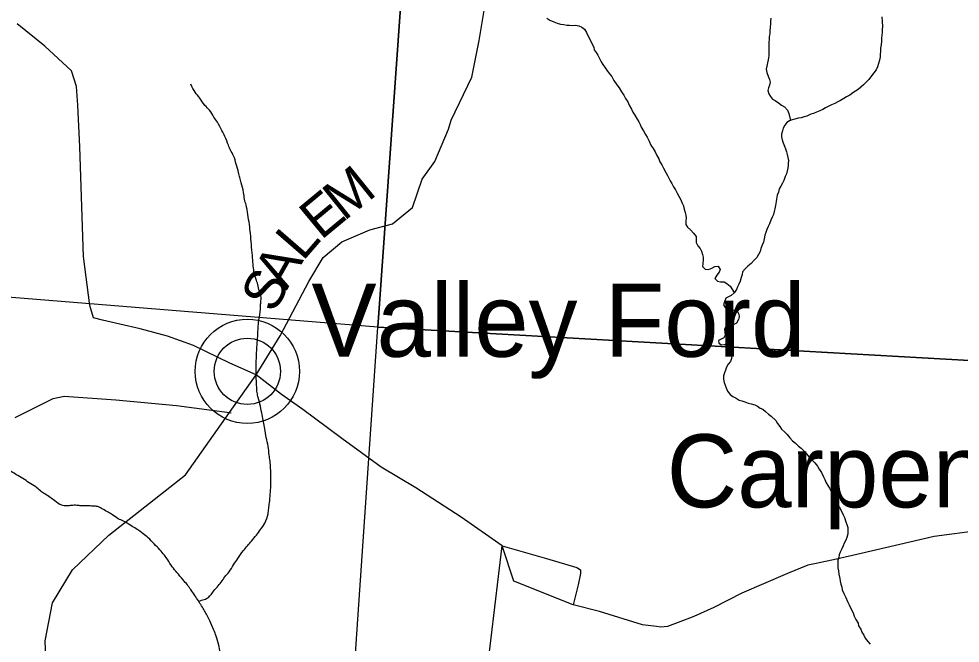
# Model space of a CAD drawing. Extents: x -15 to 405, y -40 to 87.
# Drawn here: x 6.81 to 8.153, y 18.265 to 19.155 of the extents above; entities that cross this region are included whole.
import ezdxf

# ---------------------------------------------------------------- set-up
doc = ezdxf.new("R2010")
doc.units = 0
for name, color, linetype in [('GM_P_State_Location', 7, 'Continuous'), ('GM_X_Adjacent_County_Text', 7, 'Continuous'), ('GM_X_Airport_Location_Class_2', 7, 'Continuous'), ('GM_X_Minor_Lake', 7, 'Continuous'), ('GM_X_State_Location', 7, 'Continuous'), ('GM_X_Township_ROW', 7, 'Continuous'), ('GM_X_Township_Subdivision_Text', 7, 'Continuous'), ('GM_X_Township_Text', 7, 'Continuous'), ('GM_X_Unincorporated_Location', 7, 'Continuous')]:
    doc.layers.add(name, color=color, linetype=linetype)

msp = doc.modelspace()

# ---------------------------------------------------------------- linework, layer by layer
at = {"layer": 'GM_P_State_Location'}
for points in [[(6.8048, 18.5869), (6.8593, 18.6138), (6.8749, 18.6173), (6.9487, 18.6122), (7.0351, 18.6037), (7.1107, 18.5939), (7.113, 18.5936)], [(8.0014, 16.5732), (7.9682, 16.5725), (7.8772, 16.5798), (7.8287, 16.6024), (7.7272, 16.6746), (7.692, 16.7991), (7.6864, 16.8939), (7.6934, 16.9472), (7.6795, 17.0324), (7.6572, 17.0626), (7.636, 17.0824), (7.6339, 17.0904), (7.6269, 17.1165), (7.6513, 17.1775), (7.6706, 17.2943), (7.6834, 17.3696), (7.6671, 17.5065), (7.6183, 17.5496), (7.531, 17.6132), (7.5192, 17.6499), (7.5184, 17.8591), (7.4525, 18.0102), (7.4996, 18.4039)], [(7.4996, 18.4039), (7.5627, 18.3858), (7.6062, 18.373), (7.6112, 18.3694), (7.6112, 18.3643), (7.608, 18.3483), (7.6007, 18.3194)]]:
    msp.add_lwpolyline(points, dxfattribs=at)
at = {"layer": 'GM_X_Adjacent_County_Text'}
for points in [[(8.0412, 19.1583), (8.0413, 19.1515), (8.0417, 19.1443), (8.0413, 19.1401), (8.0413, 19.1363), (8.0409, 19.1317), (8.0406, 19.1276), (8.0406, 19.1234), (8.0398, 19.1185), (8.0391, 19.1135), (8.0391, 19.109), (8.0387, 19.1052), (8.0384, 19.101), (8.0376, 19.0964), (8.0361, 19.0915), (8.035, 19.087), (8.0331, 19.0828), (8.0297, 19.0786), (8.0263, 19.074), (8.0225, 19.0687), (8.0187, 19.0653), (8.0149, 19.0615), (8.0111, 19.0581), (8.007, 19.0546), (8.0032, 19.052), (7.9994, 19.0497), (7.9952, 19.0467), (7.9907, 19.044), (7.9869, 19.0417), (7.9819, 19.0387), (7.9782, 19.0371), (7.974, 19.0345), (7.9694, 19.0326), (7.9645, 19.0303), (7.9607, 19.0284), (7.9569, 19.0261), (7.9527, 19.0242), (7.9478, 19.0223), (7.9433, 19.0203), (7.9395, 19.0192), (7.9342, 19.0165), (7.93, 19.0158), (7.9258, 19.0142), (7.9216, 19.0138), (7.9171, 19.0123), (7.9133, 19.0115), (7.9095, 19.01), (7.9053, 19.0077), (7.9027, 19.0039), (7.9004, 18.9994), (7.8993, 18.9956), (7.8981, 18.991), (7.8978, 18.9872), (7.8986, 18.9827), (7.9005, 18.9785), (7.9024, 18.974), (7.9035, 18.9698), (7.9051, 18.9656), (7.9062, 18.9618), (7.907, 18.9577), (7.9077, 18.9535), (7.9074, 18.9493), (7.9074, 18.9455)], [(7.5632, 19.1563), (7.5677, 19.1537), (7.5731, 19.151), (7.578, 19.1492), (7.5826, 19.148), (7.5875, 19.1473), (7.5917, 19.1465), (7.5955, 19.1466), (7.5996, 19.1458), (7.6042, 19.1466), (7.6088, 19.1454), (7.6133, 19.1436)], [(7.8825, 19.1564), (7.8821, 19.1522), (7.8822, 19.148), (7.8818, 19.1439)], [(7.6133, 19.1436), (7.6171, 19.1405), (7.6198, 19.136), (7.6221, 19.1307), (7.6251, 19.1254), (7.6271, 19.1212), (7.6301, 19.1152), (7.6309, 19.1114), (7.6335, 19.1072), (7.6358, 19.1034), (7.6381, 19.0989), (7.6408, 19.0939), (7.6431, 19.0902), (7.6465, 19.0856), (7.6499, 19.0807), (7.6526, 19.0769), (7.6557, 19.0731), (7.6587, 19.0674), (7.6629, 19.0614), (7.6663, 19.0568), (7.6698, 19.0515), (7.6728, 19.0466), (7.6755, 19.0417), (7.6785, 19.0368), (7.6808, 19.0322), (7.6839, 19.0265), (7.6858, 19.0224), (7.6888, 19.0178), (7.6919, 19.0125), (7.6942, 19.0083), (7.6965, 19.0046), (7.6976, 19.0008), (7.7011, 18.9958), (7.7037, 18.9905), (7.7064, 18.9864), (7.7091, 18.9811), (7.7117, 18.975), (7.7148, 18.9705), (7.7175, 18.9655), (7.7201, 18.9606), (7.7228, 18.9557), (7.7243, 18.9515), (7.727, 18.9474), (7.7297, 18.9424), (7.7327, 18.9364), (7.7354, 18.9318), (7.7373, 18.928), (7.7392, 18.9242), (7.7415, 18.9205), (7.7438, 18.9159), (7.7465, 18.9114), (7.7491, 18.9068), (7.7514, 18.9023), (7.7537, 18.8981), (7.7564, 18.8924), (7.7579, 18.8886), (7.7591, 18.8837), (7.7606, 18.8792), (7.7614, 18.8754), (7.7621, 18.8712), (7.7614, 18.8674), (7.7614, 18.8621), (7.7637, 18.8583), (7.7686, 18.8538), (7.7725, 18.8496), (7.7763, 18.8451), (7.7763, 18.8405), (7.7763, 18.8363), (7.7786, 18.8314), (7.782, 18.8276), (7.7839, 18.8238), (7.7851, 18.8193), (7.7862, 18.8155), (7.7862, 18.8117), (7.7859, 18.806), (7.7851, 18.8022), (7.7889, 18.7984), (7.7939, 18.7981), (7.7984, 18.8), (7.803, 18.8023), (7.8075, 18.8026), (7.8106, 18.7981), (7.8091, 18.7939), (7.8057, 18.7897), (7.803, 18.7852), (7.8064, 18.7814), (7.811, 18.7803), (7.8159, 18.7803), (7.8201, 18.778), (7.8247, 18.7739), (7.8306, 18.7651)], [(7.8818, 19.1439), (7.8814, 19.1378), (7.8811, 19.134), (7.8803, 19.1302), (7.8803, 19.126), (7.88, 19.1222), (7.88, 19.1184), (7.88, 19.1124), (7.88, 19.1074), (7.8796, 19.1025), (7.8789, 19.0968), (7.8781, 19.0926), (7.877, 19.0881), (7.8759, 19.0835), (7.877, 19.079), (7.8789, 19.0737), (7.8809, 19.0691), (7.8816, 19.065), (7.8809, 19.0608), (7.8794, 19.057), (7.8782, 19.0532), (7.8798, 19.0483), (7.8821, 19.0445), (7.8851, 19.0407), (7.8889, 19.0388), (7.8935, 19.0358), (7.898, 19.0324), (7.9022, 19.0297), (7.9064, 19.0252), (7.9083, 19.0206), (7.9108, 19.0105)], [(7.9074, 18.9455), (7.9066, 18.9406), (7.9048, 18.9345), (7.9032, 18.9303), (7.9014, 18.9247), (7.8991, 18.9209), (7.8968, 18.9167), (7.8946, 18.9129), (7.8934, 18.9083), (7.8919, 18.9038), (7.8908, 18.8984), (7.8901, 18.8947), (7.8893, 18.8893), (7.8886, 18.8844), (7.8874, 18.8806), (7.8863, 18.8764), (7.8848, 18.8726), (7.8829, 18.8681), (7.881, 18.8631), (7.8791, 18.859), (7.8772, 18.8548), (7.8757, 18.8506), (7.8742, 18.8468), (7.8731, 18.8415), (7.872, 18.8369), (7.8705, 18.8328), (7.8686, 18.8278), (7.8675, 18.8237), (7.8652, 18.8191), (7.8629, 18.8149), (7.8591, 18.8111), (7.8546, 18.8066), (7.85, 18.8027), (7.8459, 18.7986), (7.8425, 18.7944), (7.8417, 18.7906), (7.8406, 18.7864), (7.8391, 18.7811), (7.8372, 18.7769), (7.8353, 18.7731), (7.8338, 18.7693), (7.8304, 18.7648), (7.8259, 18.7606), (7.8221, 18.7587), (7.8183, 18.7568), (7.8164, 18.7518), (7.8153, 18.7477), (7.8176, 18.7435), (7.8217, 18.742), (7.8263, 18.7409), (7.8312, 18.7401), (7.835, 18.7378), (7.8369, 18.7341), (7.8377, 18.7303), (7.8366, 18.7265), (7.8336, 18.7215), (7.829, 18.7189), (7.8245, 18.7177), (7.8191, 18.7169), (7.8165, 18.7128), (7.8173, 18.7086), (7.8177, 18.704), (7.8158, 18.7002), (7.812, 18.6987), (7.8082, 18.6964), (7.8086, 18.6926), (7.8124, 18.6904), (7.8169, 18.6908), (7.8207, 18.6927), (7.8253, 18.6927), (7.8268, 18.6877), (7.8272, 18.684), (7.8276, 18.6802), (7.8272, 18.6756), (7.8265, 18.671), (7.825, 18.6665), (7.8219, 18.6627), (7.8193, 18.6585), (7.8178, 18.6543), (7.8167, 18.6505), (7.8152, 18.6464), (7.8152, 18.6414), (7.8159, 18.6365), (7.8175, 18.6327), (7.819, 18.6289), (7.8209, 18.6244), (7.8247, 18.6198), (7.8285, 18.6168), (7.8331, 18.6142), (7.8373, 18.6115), (7.8411, 18.6104), (7.8456, 18.6093), (7.8502, 18.6074), (7.8544, 18.6062), (7.8597, 18.6047), (7.8635, 18.6029), (7.8673, 18.6002), (7.8711, 18.5987), (7.8749, 18.5953), (7.8795, 18.5915), (7.8833, 18.5889)], [(7.8833, 18.5889), (7.8898, 18.5824), (7.8924, 18.5783), (7.8955, 18.5741), (7.8978, 18.5703), (7.902, 18.5665), (7.9058, 18.5624), (7.9096, 18.5578), (7.9134, 18.5537), (7.9179, 18.5503), (7.9221, 18.5461), (7.9259, 18.5431), (7.9305, 18.5385), (7.9339, 18.5347), (7.9377, 18.5294), (7.9416, 18.5257), (7.9454, 18.5219), (7.9492, 18.5173), (7.9518, 18.5132), (7.9549, 18.5082), (7.9576, 18.5022), (7.9595, 18.4984), (7.9618, 18.4938), (7.9641, 18.4897), (7.9663, 18.4859), (7.9686, 18.481), (7.9698, 18.4764), (7.9725, 18.4726), (7.9748, 18.4666), (7.9774, 18.4628), (7.9805, 18.4586), (7.9831, 18.4541), (7.9858, 18.448), (7.9877, 18.4442), (7.9896, 18.4381), (7.9912, 18.434), (7.9923, 18.4298), (7.9927, 18.4256), (7.9927, 18.4207), (7.9912, 18.4154), (7.9897, 18.4116), (7.9874, 18.4074), (7.9856, 18.4036), (7.9837, 18.3994), (7.9814, 18.3949), (7.9803, 18.3911), (7.9795, 18.3873), (7.9784, 18.3835), (7.978, 18.3789), (7.9784, 18.3725), (7.9792, 18.3679), (7.9796, 18.3634), (7.9811, 18.3573), (7.9815, 18.3531), (7.9823, 18.349), (7.9838, 18.3448), (7.9846, 18.341), (7.9869, 18.3357), (7.9896, 18.33), (7.9922, 18.3243), (7.9945, 18.3198), (7.9972, 18.3133), (7.9999, 18.3084), (8.0014, 18.3035), (8.0037, 18.2986), (8.0071, 18.2932), (8.0079, 18.2895), (8.0109, 18.2849), (8.0125, 18.2807), (8.0155, 18.2762), (8.0174, 18.272), (8.0212, 18.2671), (8.0243, 18.2633)]]:
    msp.add_lwpolyline(points, dxfattribs=at)
for points in [[(7.067, 18.324), (7.0708, 18.3263), (7.078, 18.3284), (7.0867, 18.3376), (7.093, 18.345), (7.0989, 18.352), (7.1041, 18.3594), (7.1101, 18.3668), (7.1165, 18.3765), (7.1225, 18.3858), (7.1304, 18.3969), (7.1363, 18.4039), (7.1419, 18.4106), (7.149, 18.4191), (7.1549, 18.4269), (7.1609, 18.4362), (7.1656, 18.4493), (7.1666, 18.4569), (7.1676, 18.4652), (7.1688, 18.4773), (7.1696, 18.502), (7.1692, 18.5145), (7.1684, 18.5245), (7.1672, 18.5332), (7.1657, 18.5458), (7.1631, 18.5581), (7.1608, 18.5707), (7.1593, 18.5806), (7.1573, 18.5905), (7.1547, 18.6028), (7.1517, 18.6151), (7.15, 18.6223), (7.1495, 18.6299), (7.1488, 18.6421), (7.1487, 18.6505), (7.1486, 18.6596), (7.1491, 18.6755), (7.15, 18.6903), (7.1508, 18.7028), (7.1516, 18.7157), (7.1522, 18.7229), (7.1537, 18.7328), (7.1547, 18.7403), (7.1549, 18.7468), (7.1555, 18.7532), (7.1554, 18.7604), (7.1533, 18.767), (7.151, 18.7765), (7.1485, 18.7838), (7.1455, 18.795), (7.1443, 18.8053), (7.1432, 18.8178), (7.1418, 18.8334), (7.1405, 18.8494), (7.139, 18.862), (7.1368, 18.8765), (7.1342, 18.8899), (7.1322, 18.898), (7.1306, 18.9079), (7.1273, 18.9213), (7.1253, 18.929), (7.1236, 18.9359), (7.1202, 18.9481), (7.1164, 18.96), (7.1121, 18.9682), (7.109, 18.9751), (7.1041, 18.9878), (7.0998, 18.9959), (7.0933, 19.0079), (7.0883, 19.0153), (7.0821, 19.025), (7.0755, 19.032), (7.0683, 19.0422), (7.0617, 19.0507), (7.0557, 19.062)], [(7.1039, 18.1457), (7.1065, 18.169), (7.1065, 18.1789), (7.1059, 18.1853), (7.1058, 18.1922), (7.1061, 18.2017), (7.1051, 18.2177), (7.1032, 18.2276), (7.1002, 18.2414), (7.0975, 18.2517), (7.0952, 18.2621), (7.0915, 18.2751), (7.0883, 18.2836), (7.0827, 18.2967), (7.0788, 18.3044), (7.0752, 18.311), (7.0709, 18.318), (7.0662, 18.3253), (7.0611, 18.3331), (7.0553, 18.3413), (7.0506, 18.3479), (7.0444, 18.3553), (7.0356, 18.3659), (7.029, 18.3737), (7.0226, 18.3838), (7.0178, 18.3904), (7.0113, 18.3982), (7.0032, 18.4065), (6.9947, 18.4151), (6.9877, 18.421), (6.9773, 18.4282), (6.9699, 18.4326), (6.9595, 18.4391), (6.952, 18.4423), (6.9438, 18.4479), (6.9375, 18.4516), (6.93, 18.456), (6.9229, 18.4596), (6.9158, 18.4603), (6.9078, 18.4609), (6.8995, 18.4608), (6.893, 18.4614), (6.885, 18.4613), (6.8786, 18.4607), (6.8714, 18.4617), (6.8613, 18.4678), (6.8547, 18.4729), (6.8472, 18.4777), (6.8409, 18.4821), (6.8343, 18.4877), (6.825, 18.4937), (6.8161, 18.4997), (6.806, 18.5057), (6.7956, 18.5114), (6.7874, 18.5154), (6.7784, 18.5207), (6.771, 18.5251), (6.7646, 18.528), (6.7571, 18.5301), (6.7496, 18.5319), (6.733, 18.5347), (6.7266, 18.5364), (6.7202, 18.5378), (6.7134, 18.5411), (6.7045, 18.5474), (6.6972, 18.5538), (6.6869, 18.5643), (6.6803, 18.5718), (6.6734, 18.5815), (6.6654, 18.592), (6.6571, 18.6037), (6.6484, 18.6162), (6.6422, 18.624), (6.6375, 18.6313), (6.6329, 18.6414), (6.6279, 18.6503), (6.6235, 18.6576), (6.6193, 18.6669), (6.6132, 18.677), (6.6081, 18.6847), (6.6035, 18.6932), (6.5992, 18.7006), (6.5942, 18.7122), (6.5911, 18.7195), (6.5883, 18.7279), (6.5855, 18.7356), (6.5835, 18.7429), (6.5815, 18.7521), (6.5802, 18.7597), (6.579, 18.7681), (6.5781, 18.7761), (6.5777, 18.7853)]]:
    msp.add_spline(points, degree=3, dxfattribs=at)
at = {"layer": 'GM_X_Airport_Location_Class_2'}
for points in [[(6.3688, 19.8114), (7.3949, 19.7416), (7.3224, 18.7155), (6.2955, 18.7989)], [(7.3949, 19.7416), (8.4108, 19.6715), (8.3348, 18.6585), (7.3224, 18.7155)], [(7.3224, 18.7155), (8.3348, 18.6585), (8.3012, 18.2299), (8.2693, 17.8222), (8.2519, 17.6347), (7.6952, 17.6671), (7.2533, 17.6973), (7.2656, 17.8881), (7.2968, 18.3475)]]:
    msp.add_lwpolyline(points, close=True, dxfattribs=at)
at = {"layer": 'GM_X_State_Location'}
for points in [[(8.1808, 18.4254), (8.1154, 18.4171), (8.0114, 18.3926), (7.9764, 18.3846), (7.9475, 18.3785)], [(7.9475, 18.3785), (7.9474, 18.3785), (7.9354, 18.376), (7.9065, 18.3642), (7.8411, 18.3362), (7.8012, 18.3158), (7.7727, 18.3029), (7.7503, 18.2946), (7.7351, 18.2885), (7.7256, 18.2878), (7.7198, 18.2886)]]:
    msp.add_lwpolyline(points, dxfattribs=at)
at = {"layer": 'GM_X_Township_Subdivision_Text'}
for radius in [0.0744, 0.0472]:
    msp.add_circle((7.1361, 18.6526), radius, dxfattribs=at)
at = {"layer": 'GM_X_Township_Text'}
for points in [[(7.1488, 18.6476), (7.1829, 18.7034), (7.2236, 18.7806), (7.2443, 18.8149), (7.2708, 18.8374), (7.311, 18.8543), (7.3432, 18.8632), (7.3716, 18.8865), (7.3855, 18.9268), (7.4033, 18.9519), (7.4229, 18.9979), (7.4269, 19.0108), (7.4563, 19.0721), (7.4667, 19.1245), (7.4737, 19.1674)], [(6.8046, 17.9429), (6.8158, 17.9543), (6.8294, 17.9679), (6.8506, 17.9822), (6.853, 17.9838), (6.853, 18.043), (6.853, 18.1371), (6.8475, 18.268), (6.8583, 18.3223), (6.8865, 18.3695), (6.9387, 18.4191), (7.0478, 18.505), (7.1107, 18.5939), (7.1488, 18.6476)]]:
    msp.add_lwpolyline(points, dxfattribs=at)
at = {"layer": 'GM_X_Unincorporated_Location'}
msp.add_lwpolyline([(7.7198, 18.2886), (7.7197, 18.2886), (7.6998, 18.2912), (7.6383, 18.3099), (7.6007, 18.3194), (7.5161, 18.3535), (7.4996, 18.4039), (7.4412, 18.4447), (7.3766, 18.4865), (7.3269, 18.5159), (7.2709, 18.5566), (7.2154, 18.5981), (7.1848, 18.6194), (7.1488, 18.6476), (7.1113, 18.6641), (7.0594, 18.6897), (7.022, 18.7026), (6.9832, 18.7132), (6.9542, 18.72), (6.9295, 18.7258), (6.9165, 18.7291), (6.9114, 18.7465), (6.9022, 18.8166), (6.897, 18.973), (6.8944, 19.0322), (6.8922, 19.0591), (6.8854, 19.0814), (6.8471, 19.1163), (6.8076, 19.1485)], dxfattribs=at)

# ---------------------------------------------------------------- texts
at = {"layer": 'GM_X_Minor_Lake'}
for s, rotation, p in [('M', 38.89, (7.2737, 18.8659)), ('E', 39.6316, (7.2411, 18.8389)), ('L', 49.1156, (7.2151, 18.8085)), ('A', 60.5389, (7.1922, 18.7674)), ('S', 62.0452, (7.1744, 18.7339))]:
    msp.add_text(s, height=0.0568, rotation=rotation, dxfattribs=at).set_placement(p)
at = {"layer": 'GM_X_Township_ROW'}
for s, height, p in [('Valley Ford', 0.104167, (7.2275, 18.6734)), ('Carpenter', 0.10417, (7.7342, 18.4586))]:
    msp.add_text(s, height=height, rotation=0, dxfattribs=at).set_placement(p)

doc.saveas('drawing.dxf')
